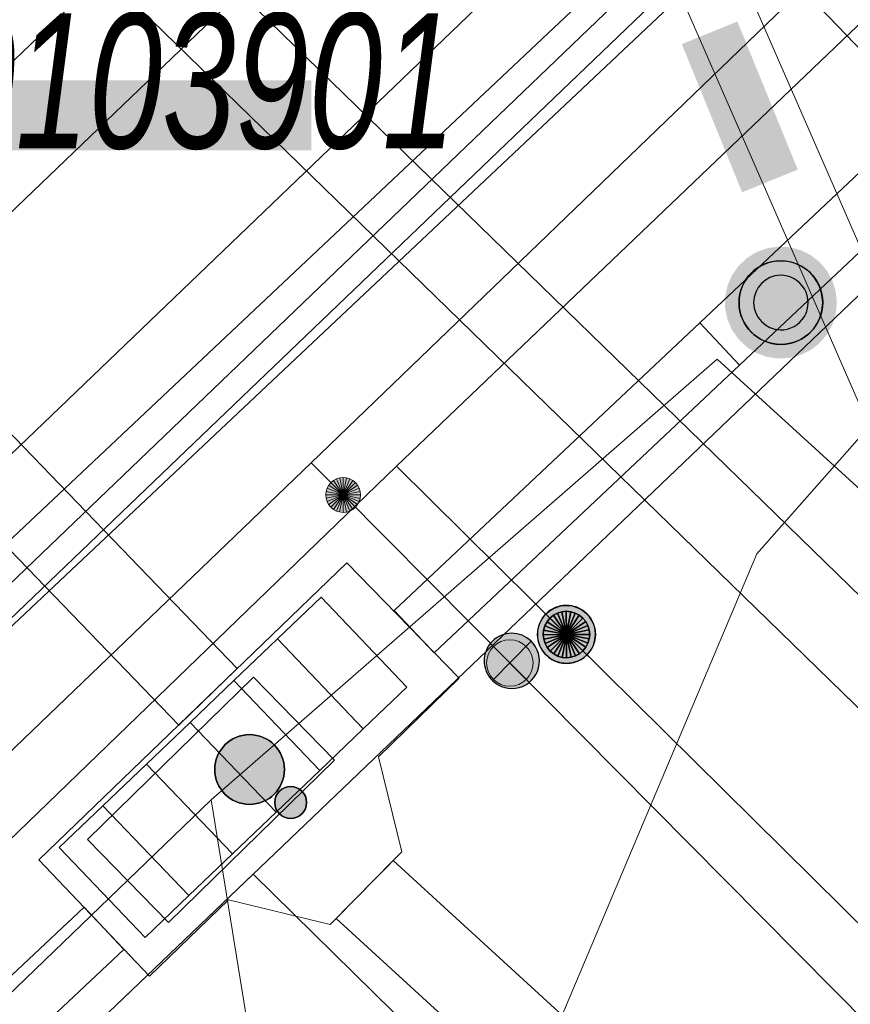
# Model space of a CAD drawing. Header units: metres. Extents: x 2695560 to 2696939, y 1260491 to 1262050.
# Tile 340 of 656: x 2695802.16 to 2695809.32, y 1261077.47 to 1261085.95. Entities that reach past the tile are written whole.
import ezdxf

# ---------------------------------------------------------------- set-up
doc = ezdxf.new("R2010")
doc.units = ezdxf.units.M
doc.linetypes.add('AUSGEZOGEN', pattern=[0])
for name, color, linetype in [('XR$1$AV_Lagefixpunkt-Nr.', 7, 'AUSGEZOGEN'), ('XR$1$AV_Lagefixpunkte', 7, 'AUSGEZOGEN'), ('XR$1$AV_Linien (BB)', 7, 'AUSGEZOGEN'), ('XR$1$EW_LK_Bauwerk_FL_Linie_Punkt', 1, 'AUSGEZOGEN'), ('XR$1$EW_LK_Knoten', 1, 'AUSGEZOGEN'), ('XR$1$GA_LK_Siphon', 32, 'AUSGEZOGEN'), ('XR$1$Liegenschaftsgrenzen', 7, 'AUSGEZOGEN'), ('XR$1$PFAV', 255, 'AUSGEZOGEN'), ('XR$1$PFEW', 255, 'AUSGEZOGEN'), ('XR$1$PFGA', 255, 'AUSGEZOGEN'), ('XR$1$PFWA', 255, 'AUSGEZOGEN'), ('XR$1$RAEW', 8, 'AUSGEZOGEN'), ('XR$1$WA_LK_Absperrarmatur', 171, 'AUSGEZOGEN')]:
    doc.layers.add(name, color=color, linetype=linetype)
for name, color, linetype, lineweight in [('XR$2$ABW-Linie-R-genau', 4, 'AUSGEZOGEN', 18), ('XR$2$ABW-LinieFlaeche-R-genau', 4, 'AUSGEZOGEN', 18), ('XR$2$ELE-Flaeche-oberirdisch', 1, 'AUSGEZOGEN', 18), ('XR$2$ELE-LinieAnker_Strebe', 1, 'AUSGEZOGEN', 18), ('XR$2$ELE-LinieFlaeche-genau', 1, 'AUSGEZOGEN', 18), ('XR$2$GAS-Linie-genau', 12, 'AUSGEZOGEN', 18), ('XR$2$GAS-Punkt', 12, 'AUSGEZOGEN', 18), ('XR$2$KOM-Flaeche-U-oberirdisch', 91, 'AUSGEZOGEN', 18), ('XR$2$KOM-Linie-U-genau', 91, 'AUSGEZOGEN', 18), ('XR$2$KOM-LinieFlaeche-U-genau', 91, 'AUSGEZOGEN', 18), ('XR$2$WAS-Linie-genau', 5, 'AUSGEZOGEN', 18), ('XR$2$WAS-Punkt', 5, 'AUSGEZOGEN', 18)]:
    doc.layers.add(name, color=color, linetype=linetype, lineweight=lineweight)
doc.styles.add('ARIAL', font='arial.ttf')

# ---------------------------------------------------------------- blocks, each defined once
blk = doc.blocks.new('COMPLEXOBJECT_637')
at = {"layer": 'XR$1$AV_Linien (BB)', "color": 7, "linetype": 'AUSGEZOGEN', "transparency": 33554687}
blk.add_lwpolyline([(5716.384, 10999.825), (5805.935, 11085.6), (5838.806, 11117.088)], dxfattribs=at)
blk = doc.blocks.new('BWAV1')
at = {"layer": 'XR$1$PFAV', "transparency": 33554687}
blk.add_hatch(color=7, dxfattribs=at).paths.add_polyline_path([(0.67, 0), (0.656, 0.135), (0.616, 0.264), (0.55, 0.383), (0.462, 0.486), (0.354, 0.569), (0.233, 0.628), (0.101, 0.662), (-0.034, 0.669), (-0.168, 0.649), (-0.295, 0.602), (-0.41, 0.53), (-0.508, 0.436), (-0.586, 0.325), (-0.639, 0.201), (-0.667, 0.068), (-0.667, -0.068), (-0.639, -0.201), (-0.586, -0.325), (-0.508, -0.436), (-0.41, -0.53), (-0.295, -0.602), (-0.168, -0.649), (-0.034, -0.669), (0.101, -0.662), (0.233, -0.628), (0.354, -0.569), (0.462, -0.486), (0.55, -0.383), (0.616, -0.264), (0.656, -0.135)])
at = {"color": 7, "transparency": 33554687}
for radius, start, end in [(0.5, 91.1948, 268.8052), (0.5, 268.8052, 91.1948), (0.326, 91.1948, 268.8052), (0.326, 268.8052, 91.1948)]:
    blk.add_arc((0, 0), radius, start, end, dxfattribs=at)
at = {"layer": 'XR$1$PFAV', "transparency": 33554687}
blk.add_circle((0, 0), 0.5, dxfattribs=at)
blk = doc.blocks.new('BWA965')
at = {"layer": 'XR$1$PFWA', "transparency": 33554687}
blk.add_hatch(color=7, dxfattribs=at).paths.add_polyline_path([(0, 0.5), (-0.051, 0.497), (-0.101, 0.49), (-0.15, 0.477), (-0.197, 0.459), (-0.243, 0.437), (-0.286, 0.41), (-0.326, 0.379), (-0.362, 0.344), (-0.395, 0.306), (-0.424, 0.264), (-0.449, 0.22), (-0.469, 0.174), (-0.484, 0.125), (-0.494, 0.076), (-0.499, 0.025), (-0.499, -0.025), (-0.494, -0.076), (-0.484, -0.125), (-0.469, -0.174), (-0.449, -0.22), (-0.424, -0.264), (-0.395, -0.306), (-0.362, -0.344), (-0.326, -0.379), (-0.286, -0.41), (-0.243, -0.437), (-0.197, -0.459), (-0.15, -0.477), (-0.101, -0.49), (-0.051, -0.497), (0, -0.5), (0.051, -0.497), (0.101, -0.49), (0.15, -0.477), (0.197, -0.459), (0.243, -0.437), (0.286, -0.41), (0.326, -0.379), (0.362, -0.344), (0.395, -0.306), (0.424, -0.264), (0.449, -0.22), (0.469, -0.174), (0.484, -0.125), (0.494, -0.076), (0.499, -0.025), (0.499, 0.025), (0.494, 0.076), (0.484, 0.125), (0.469, 0.174), (0.449, 0.22), (0.424, 0.264), (0.395, 0.306), (0.362, 0.344), (0.326, 0.379), (0.286, 0.41), (0.243, 0.437), (0.197, 0.459), (0.15, 0.477), (0.101, 0.49), (0.051, 0.497)])
at = {"transparency": 33554687}
blk.add_line((0, 0.5), (0, -0.5), dxfattribs=at)
for start, end in [(90, 270), (270, 90)]:
    blk.add_arc((0, 0), 0.5, start, end, dxfattribs=at)
blk = doc.blocks.new('BGA15')
at = {"layer": 'XR$1$PFGA', "transparency": 33554687}
blk.add_hatch(color=7, dxfattribs=at).paths.add_polyline_path([(0.5, 0), (0.49, 0.101), (0.459, 0.197), (0.41, 0.286), (0.344, 0.362), (0.264, 0.424), (0.174, 0.469), (0.076, 0.494), (-0.025, 0.499), (-0.125, 0.484), (-0.22, 0.449), (-0.306, 0.395), (-0.379, 0.326), (-0.437, 0.243), (-0.477, 0.15), (-0.497, 0.051), (-0.497, -0.051), (-0.477, -0.15), (-0.437, -0.243), (-0.379, -0.326), (-0.306, -0.395), (-0.22, -0.449), (-0.125, -0.484), (-0.025, -0.499), (0.076, -0.494), (0.174, -0.469), (0.264, -0.424), (0.344, -0.362), (0.41, -0.286), (0.459, -0.197), (0.49, -0.101)])
at = {"color": 32, "transparency": 33554687}
for start, end in [(91.1948, 268.8052), (268.8052, 91.1948)]:
    blk.add_arc((0, 0), 0.5, start, end, dxfattribs=at)
at = {"layer": 'XR$1$PFGA', "transparency": 33554687}
blk.add_circle((0, 0), 0.5, dxfattribs=at)
blk = doc.blocks.new('BEW15')
at = {"layer": 'XR$1$PFEW', "transparency": 33554687}
h = blk.add_hatch(color=7, dxfattribs=at)
h.paths.add_polyline_path([(-0.5, 0), (-0.497, -0.05), (-0.489, -0.1), (-0.477, -0.15), (-0.459, -0.197), (-0.437, -0.242), (-0.41, -0.285), (-0.379, -0.326), (-0.344, -0.362), (-0.306, -0.395), (-0.264, -0.424), (-0.22, -0.449), (-0.173, -0.469), (-0.125, -0.484), (-0.075, -0.494), (-0.025, -0.499), (0.026, -0.499), (0.076, -0.494), (0.126, -0.484), (0.174, -0.469), (0.22, -0.449), (0.265, -0.424), (0.306, -0.395), (0.345, -0.362), (0.38, -0.326), (0.411, -0.285), (0.437, -0.242), (0.46, -0.197), (0.477, -0.15), (0.49, -0.1), (0.498, -0.05), (0.5, 0), (0.498, 0.051), (0.49, 0.101), (0.477, 0.15), (0.46, 0.197), (0.437, 0.243), (0.411, 0.286), (0.38, 0.326), (0.345, 0.363), (0.306, 0.396), (0.265, 0.424), (0.22, 0.449), (0.174, 0.469), (0.126, 0.484), (0.076, 0.494), (0.026, 0.5), (-0.025, 0.5), (-0.075, 0.494), (-0.125, 0.484), (-0.173, 0.469), (-0.22, 0.449), (-0.264, 0.424), (-0.306, 0.396), (-0.344, 0.363), (-0.379, 0.326), (-0.41, 0.286), (-0.437, 0.243), (-0.459, 0.197), (-0.477, 0.15), (-0.489, 0.101), (-0.497, 0.051)])
h.paths.add_polyline_path([(0.01, 0.001), (0.01, 0), (0.01, -0.001), (0.01, -0.002), (0.01, -0.003), (0.009, -0.004), (0.009, -0.005), (0.009, -0.006), (0.008, -0.006), (0.007, -0.007), (0.006, -0.008), (0.006, -0.008), (0.005, -0.009), (0.004, -0.009), (0.003, -0.01), (0.002, -0.01), (0.001, -0.01), (0, -0.01), (-0.001, -0.01), (-0.002, -0.01), (-0.003, -0.009), (-0.004, -0.009), (-0.005, -0.008), (-0.006, -0.008), (-0.007, -0.007), (-0.007, -0.006), (-0.008, -0.006), (-0.008, -0.005), (-0.009, -0.004), (-0.009, -0.003), (-0.009, -0.002), (-0.01, -0.001), (-0.01, 0), (-0.01, 0.001), (-0.009, 0.002), (-0.009, 0.003), (-0.009, 0.004), (-0.008, 0.005), (-0.008, 0.006), (-0.007, 0.007), (-0.007, 0.007), (-0.006, 0.008), (-0.005, 0.009), (-0.004, 0.009), (-0.003, 0.01), (-0.002, 0.01), (-0.001, 0.01), (0, 0.01), (0.001, 0.01), (0.002, 0.01), (0.003, 0.01), (0.004, 0.01), (0.005, 0.009), (0.006, 0.009), (0.006, 0.008), (0.007, 0.007), (0.008, 0.007), (0.009, 0.006), (0.009, 0.005), (0.009, 0.004), (0.01, 0.003), (0.01, 0.002)], flags=16)
at = {"color": 1, "transparency": 33554687}
for start, end in [(0, 180), (180, 0)]:
    blk.add_arc((0, 0), 0.5, start, end, dxfattribs=at)
at = {"layer": 'XR$1$PFEW', "transparency": 33554687}
blk.add_circle((0, 0), 0.5, dxfattribs=at)
blk = doc.blocks.new('BEW957')
at = {"layer": 'XR$1$RAEW', "transparency": 33554687}
blk.add_hatch(color=1, dxfattribs=at).paths.add_polyline_path([(-0.5, 0), (-0.497, -0.051), (-0.49, -0.101), (-0.477, -0.15), (-0.459, -0.197), (-0.437, -0.243), (-0.41, -0.286), (-0.379, -0.326), (-0.344, -0.362), (-0.306, -0.395), (-0.264, -0.424), (-0.22, -0.449), (-0.174, -0.469), (-0.125, -0.484), (-0.076, -0.494), (-0.025, -0.499), (0.025, -0.499), (0.076, -0.494), (0.125, -0.484), (0.174, -0.469), (0.22, -0.449), (0.264, -0.424), (0.306, -0.395), (0.344, -0.362), (0.379, -0.326), (0.41, -0.286), (0.437, -0.243), (0.459, -0.197), (0.477, -0.15), (0.49, -0.101), (0.497, -0.051), (0.5, 0), (0.497, 0.051), (0.49, 0.101), (0.477, 0.15), (0.459, 0.197), (0.437, 0.243), (0.41, 0.286), (0.379, 0.326), (0.344, 0.362), (0.306, 0.395), (0.264, 0.424), (0.22, 0.449), (0.174, 0.469), (0.125, 0.484), (0.076, 0.494), (0.025, 0.499), (-0.025, 0.499), (-0.076, 0.494), (-0.125, 0.484), (-0.174, 0.469), (-0.22, 0.449), (-0.264, 0.424), (-0.306, 0.395), (-0.344, 0.362), (-0.379, 0.326), (-0.41, 0.286), (-0.437, 0.243), (-0.459, 0.197), (-0.477, 0.15), (-0.49, 0.101), (-0.497, 0.051)])
at = {"color": 1, "transparency": 33554687}
for start, end in [(90, 180), (0, 90), (180, 270), (270, 0)]:
    blk.add_arc((0, 0), 0.5, start, end, dxfattribs=at)
at = {"layer": 'XR$1$RAEW', "color": 1, "transparency": 33554687}
blk.add_circle((0, 0), 0.5, dxfattribs=at)
blk = doc.blocks.new('GAS-SIPHON')
at = {"layer": 'XR$2$GAS-Punkt', "linetype": 'AUSGEZOGEN', "lineweight": 25, "transparency": 33554687}
for p, q in [((0, 200, 2500), (0, 350, 2500)), ((0, -200, 2500), (0, -350, 2500))]:
    blk.add_line(p, q, dxfattribs=at)
for points in [[(-76.5, 184.8, 2500), (0, 0, 2500), (-111.1, 166.3, 2500)], [(-76.5, 184.8), (0, 0), (-111.1, 166.3)], [(-76.5, 184.8, 2500), (-76.5, 184.8), (-111.1, 166.3), (-111.1, 166.3, 2500)], [(-39, 196.2, 2500), (0, 0, 2500), (-76.5, 184.8, 2500)], [(-39, 196.2), (0, 0), (-76.5, 184.8)], [(-39, 196.2, 2500), (-39, 196.2), (-76.5, 184.8), (-76.5, 184.8, 2500)], [(0, 200, 2500), (0, 0, 2500), (-39, 196.2, 2500)], [(0, 200), (0, 0), (-39, 196.2)], [(0, 200, 2500), (0, 200), (-39, 196.2), (-39, 196.2, 2500)], [(39, 196.2, 2500), (0, 0, 2500), (0, 200, 2500)], [(39, 196.2), (0, 0), (0, 200)], [(39, 196.2, 2500), (39, 196.2), (0, 200), (0, 200, 2500)], [(76.5, 184.8, 2500), (0, 0, 2500), (39, 196.2, 2500)], [(76.5, 184.8), (0, 0), (39, 196.2)], [(111.1, 166.3, 2500), (0, 0, 2500), (76.5, 184.8, 2500)], [(111.1, 166.3), (0, 0), (76.5, 184.8)], [(76.5, 184.8, 2500), (76.5, 184.8), (39, 196.2), (39, 196.2, 2500)], [(111.1, 166.3, 2500), (111.1, 166.3), (76.5, 184.8), (76.5, 184.8, 2500)], [(-166.3, 111.1, 2500), (0, 0, 2500), (-184.8, 76.5, 2500)], [(-166.3, 111.1), (0, 0), (-184.8, 76.5)], [(-166.3, 111.1, 2500), (-166.3, 111.1), (-184.8, 76.5), (-184.8, 76.5, 2500)], [(-141.4, 141.4, 2500), (0, 0, 2500), (-166.3, 111.1, 2500)], [(-141.4, 141.4), (0, 0), (-166.3, 111.1)], [(-141.4, 141.4, 2500), (-141.4, 141.4), (-166.3, 111.1), (-166.3, 111.1, 2500)], [(-111.1, 166.3, 2500), (0, 0, 2500), (-141.4, 141.4, 2500)], [(-111.1, 166.3), (0, 0), (-141.4, 141.4)], [(-111.1, 166.3, 2500), (-111.1, 166.3), (-141.4, 141.4), (-141.4, 141.4, 2500)], [(141.4, 141.4, 2500), (0, 0, 2500), (111.1, 166.3, 2500)], [(141.4, 141.4), (0, 0), (111.1, 166.3)], [(166.3, 111.1, 2500), (0, 0, 2500), (141.4, 141.4, 2500)], [(166.3, 111.1), (0, 0), (141.4, 141.4)], [(184.8, 76.5, 2500), (0, 0, 2500), (166.3, 111.1, 2500)], [(184.8, 76.5), (0, 0), (166.3, 111.1)], [(141.4, 141.4, 2500), (141.4, 141.4), (111.1, 166.3), (111.1, 166.3, 2500)], [(166.3, 111.1, 2500), (166.3, 111.1), (141.4, 141.4), (141.4, 141.4, 2500)], [(184.8, 76.5, 2500), (184.8, 76.5), (166.3, 111.1), (166.3, 111.1, 2500)], [(-196.2, 39, 2500), (0, 0, 2500), (-200, 0, 2500)], [(-196.2, 39), (0, 0), (-200, 0)], [(-196.2, 39, 2500), (-196.2, 39), (-200, 0), (-200, 0, 2500)], [(-200, 0, 2500), (0, 0, 2500), (-196.2, -39, 2500)], [(-200, 0), (0, 0), (-196.2, -39)], [(-184.8, 76.5, 2500), (0, 0, 2500), (-196.2, 39, 2500)], [(-184.8, 76.5), (0, 0), (-196.2, 39)], [(-184.8, 76.5, 2500), (-184.8, 76.5), (-196.2, 39), (-196.2, 39, 2500)], [(-196.2, -39, 2500), (0, 0, 2500), (-184.8, -76.5, 2500)], [(-196.2, -39), (0, 0), (-184.8, -76.5)], [(-184.8, -76.5, 2500), (0, 0, 2500), (-166.3, -111.1, 2500)], [(-184.8, -76.5), (0, 0), (-166.3, -111.1)], [(-166.3, -111.1, 2500), (0, 0, 2500), (-141.4, -141.4, 2500)], [(-166.3, -111.1), (0, 0), (-141.4, -141.4)], [(-141.4, -141.4, 2500), (0, 0, 2500), (-111.1, -166.3, 2500)], [(-141.4, -141.4), (0, 0), (-111.1, -166.3)], [(-111.1, -166.3, 2500), (0, 0, 2500), (-76.5, -184.8, 2500)], [(-111.1, -166.3), (0, 0), (-76.5, -184.8)], [(-76.5, -184.8, 2500), (0, 0, 2500), (-39, -196.2, 2500)], [(-76.5, -184.8), (0, 0), (-39, -196.2)], [(-39, -196.2, 2500), (0, 0, 2500), (0, -200, 2500)], [(-39, -196.2), (0, 0), (0, -200)], [(196.2, 39, 2500), (0, 0, 2500), (184.8, 76.5, 2500)], [(196.2, 39), (0, 0), (184.8, 76.5)], [(200, 0, 2500), (0, 0, 2500), (196.2, 39, 2500)], [(200, 0), (0, 0), (196.2, 39)], [(0, -200, 2500), (0, 0, 2500), (39, -196.2, 2500)], [(39, -196.2, 2500), (0, 0, 2500), (76.5, -184.8, 2500)], [(76.5, -184.8, 2500), (0, 0, 2500), (111.1, -166.3, 2500)], [(111.1, -166.3, 2500), (0, 0, 2500), (141.4, -141.4, 2500)], [(141.4, -141.4, 2500), (0, 0, 2500), (166.3, -111.1, 2500)], [(166.3, -111.1, 2500), (0, 0, 2500), (184.8, -76.5, 2500)], [(184.8, -76.5, 2500), (0, 0, 2500), (196.2, -39, 2500)], [(196.2, -39, 2500), (0, 0, 2500), (200, 0, 2500)], [(0, -200), (0, 0), (39, -196.2)], [(39, -196.2), (0, 0), (76.5, -184.8)], [(76.5, -184.8), (0, 0), (111.1, -166.3)], [(111.1, -166.3), (0, 0), (141.4, -141.4)], [(141.4, -141.4), (0, 0), (166.3, -111.1)], [(166.3, -111.1), (0, 0), (184.8, -76.5)], [(184.8, -76.5), (0, 0), (196.2, -39)], [(196.2, -39), (0, 0), (200, 0)], [(196.2, 39, 2500), (196.2, 39), (184.8, 76.5), (184.8, 76.5, 2500)], [(200, 0, 2500), (200, 0), (196.2, 39), (196.2, 39, 2500)], [(-200, 0, 2500), (-200, 0), (-196.2, -39), (-196.2, -39, 2500)], [(-196.2, -39, 2500), (-196.2, -39), (-184.8, -76.5), (-184.8, -76.5, 2500)], [(-184.8, -76.5, 2500), (-184.8, -76.5), (-166.3, -111.1), (-166.3, -111.1, 2500)], [(166.3, -111.1, 2500), (166.3, -111.1), (184.8, -76.5), (184.8, -76.5, 2500)], [(184.8, -76.5, 2500), (184.8, -76.5), (196.2, -39), (196.2, -39, 2500)], [(196.2, -39, 2500), (196.2, -39), (200, 0), (200, 0, 2500)], [(-166.3, -111.1, 2500), (-166.3, -111.1), (-141.4, -141.4), (-141.4, -141.4, 2500)], [(-141.4, -141.4, 2500), (-141.4, -141.4), (-111.1, -166.3), (-111.1, -166.3, 2500)], [(-111.1, -166.3, 2500), (-111.1, -166.3), (-76.5, -184.8), (-76.5, -184.8, 2500)], [(76.5, -184.8, 2500), (76.5, -184.8), (111.1, -166.3), (111.1, -166.3, 2500)], [(111.1, -166.3, 2500), (111.1, -166.3), (141.4, -141.4), (141.4, -141.4, 2500)], [(141.4, -141.4, 2500), (141.4, -141.4), (166.3, -111.1), (166.3, -111.1, 2500)], [(-76.5, -184.8, 2500), (-76.5, -184.8), (-39, -196.2), (-39, -196.2, 2500)], [(-39, -196.2, 2500), (-39, -196.2), (0, -200), (0, -200, 2500)], [(0, -200, 2500), (0, -200), (39, -196.2), (39, -196.2, 2500)], [(39, -196.2, 2500), (39, -196.2), (76.5, -184.8), (76.5, -184.8, 2500)]]:
    blk.add_3dface(points, dxfattribs=at)
blk = doc.blocks.new('WAS-ABSPERRORGAN')
at = {"layer": 'XR$2$WAS-Punkt', "linetype": 'AUSGEZOGEN', "transparency": 33554687}
for p, q in [((0, 200, 2500), (0, -200, 2500)), ((0, 0), (0, 0))]:
    blk.add_line(p, q, dxfattribs=at)
blk.add_circle((0, 0, 502500), 200, dxfattribs=at)
blk = doc.blocks.new('WAS-BOGEN_VERTIKAL')
at = {"layer": 'XR$2$WAS-Punkt', "transparency": 33554687}
blk.add_hatch(color=5, dxfattribs=at).paths.add_polyline_path([(0, -150), (15.2, -149.2), (30.2, -146.9), (44.9, -143.1), (59.2, -137.8), (72.8, -131.2), (85.7, -123.1), (97.7, -113.8), (108.7, -103.3), (118.6, -91.8), (127.3, -79.3), (134.7, -66.1), (140.7, -52.1), (145.2, -37.6), (148.3, -22.7), (149.8, -7.6), (149.8, 7.6), (148.3, 22.7), (145.2, 37.6), (140.7, 52.1), (134.7, 66.1), (127.3, 79.3), (118.6, 91.8), (108.7, 103.3), (97.7, 113.8), (85.7, 123.1), (72.8, 131.2), (59.2, 137.8), (44.9, 143.1), (30.2, 146.9), (15.2, 149.2), (0, 150), (-15.2, 149.2), (-30.2, 146.9), (-44.9, 143.1), (-59.2, 137.8), (-72.8, 131.2), (-85.7, 123.1), (-97.7, 113.8), (-108.7, 103.3), (-118.6, 91.8), (-127.3, 79.3), (-134.7, 66.1), (-140.7, 52.1), (-145.2, 37.6), (-148.3, 22.7), (-149.8, 7.6), (-149.8, -7.6), (-148.3, -22.7), (-145.2, -37.6), (-140.7, -52.1), (-134.7, -66.1), (-127.3, -79.3), (-118.6, -91.8), (-108.7, -103.3), (-97.7, -113.8), (-85.7, -123.1), (-72.8, -131.2), (-59.2, -137.8), (-44.9, -143.1), (-30.2, -146.9), (-15.2, -149.2)])
at = {"layer": 'XR$2$WAS-Punkt', "lineweight": 13, "transparency": 33554687}
for points in [[(-106.1, 106.1, 2500), (0, 0, 2500), (-124.7, 83.3, 2500)], [(-106.1, 106.1), (0, 0), (-124.7, 83.3)], [(-106.1, 106.1, 2500), (-106.1, 106.1), (-124.7, 83.3), (-124.7, 83.3, 2500)], [(-83.3, 124.7, 2500), (0, 0, 2500), (-106.1, 106.1, 2500)], [(-83.3, 124.7), (0, 0), (-106.1, 106.1)], [(-83.3, 124.7, 2500), (-83.3, 124.7), (-106.1, 106.1), (-106.1, 106.1, 2500)], [(-57.4, 138.6, 2500), (0, 0, 2500), (-83.3, 124.7, 2500)], [(-57.4, 138.6), (0, 0), (-83.3, 124.7)], [(-57.4, 138.6, 2500), (-57.4, 138.6), (-83.3, 124.7), (-83.3, 124.7, 2500)], [(-29.3, 147.1, 2500), (0, 0, 2500), (-57.4, 138.6, 2500)], [(-29.3, 147.1), (0, 0), (-57.4, 138.6)], [(-29.3, 147.1, 2500), (-29.3, 147.1), (-57.4, 138.6), (-57.4, 138.6, 2500)], [(0, 150, 2500), (0, 0, 2500), (-29.3, 147.1, 2500)], [(0, 150), (0, 0), (-29.3, 147.1)], [(0, 150, 2500), (0, 150), (-29.3, 147.1), (-29.3, 147.1, 2500)], [(29.3, 147.1, 2500), (0, 0, 2500), (0, 150, 2500)], [(29.3, 147.1), (0, 0), (0, 150)], [(29.3, 147.1, 2500), (29.3, 147.1), (0, 150), (0, 150, 2500)], [(57.4, 138.6, 2500), (0, 0, 2500), (29.3, 147.1, 2500)], [(57.4, 138.6), (0, 0), (29.3, 147.1)], [(83.3, 124.7, 2500), (0, 0, 2500), (57.4, 138.6, 2500)], [(83.3, 124.7), (0, 0), (57.4, 138.6)], [(106.1, 106.1, 2500), (0, 0, 2500), (83.3, 124.7, 2500)], [(106.1, 106.1), (0, 0), (83.3, 124.7)], [(124.7, 83.3, 2500), (0, 0, 2500), (106.1, 106.1, 2500)], [(124.7, 83.3), (0, 0), (106.1, 106.1)], [(57.4, 138.6, 2500), (57.4, 138.6), (29.3, 147.1), (29.3, 147.1, 2500)], [(83.3, 124.7, 2500), (83.3, 124.7), (57.4, 138.6), (57.4, 138.6, 2500)], [(106.1, 106.1, 2500), (106.1, 106.1), (83.3, 124.7), (83.3, 124.7, 2500)], [(124.7, 83.3, 2500), (124.7, 83.3), (106.1, 106.1), (106.1, 106.1, 2500)], [(-147.1, 29.3, 2500), (0, 0, 2500), (-150, 0, 2500)], [(-147.1, 29.3), (0, 0), (-150, 0)], [(-147.1, 29.3, 2500), (-147.1, 29.3), (-150, 0), (-150, 0, 2500)], [(-150, 0, 2500), (0, 0, 2500), (-147.1, -29.3, 2500)], [(-150, 0), (0, 0), (-147.1, -29.3)], [(-138.6, 57.4, 2500), (0, 0, 2500), (-147.1, 29.3, 2500)], [(-138.6, 57.4), (0, 0), (-147.1, 29.3)], [(-138.6, 57.4, 2500), (-138.6, 57.4), (-147.1, 29.3), (-147.1, 29.3, 2500)], [(-147.1, -29.3, 2500), (0, 0, 2500), (-138.6, -57.4, 2500)], [(-147.1, -29.3), (0, 0), (-138.6, -57.4)], [(-124.7, 83.3, 2500), (0, 0, 2500), (-138.6, 57.4, 2500)], [(-124.7, 83.3), (0, 0), (-138.6, 57.4)], [(-124.7, 83.3, 2500), (-124.7, 83.3), (-138.6, 57.4), (-138.6, 57.4, 2500)], [(-138.6, -57.4, 2500), (0, 0, 2500), (-124.7, -83.3, 2500)], [(-138.6, -57.4), (0, 0), (-124.7, -83.3)], [(-124.7, -83.3, 2500), (0, 0, 2500), (-106.1, -106.1, 2500)], [(-124.7, -83.3), (0, 0), (-106.1, -106.1)], [(-106.1, -106.1, 2500), (0, 0, 2500), (-83.3, -124.7, 2500)], [(-106.1, -106.1), (0, 0), (-83.3, -124.7)], [(-83.3, -124.7, 2500), (0, 0, 2500), (-57.4, -138.6, 2500)], [(-83.3, -124.7), (0, 0), (-57.4, -138.6)], [(-57.4, -138.6, 2500), (0, 0, 2500), (-29.3, -147.1, 2500)], [(-57.4, -138.6), (0, 0), (-29.3, -147.1)], [(-29.3, -147.1, 2500), (0, 0, 2500), (0, -150, 2500)], [(-29.3, -147.1), (0, 0), (0, -150)], [(138.6, 57.4, 2500), (0, 0, 2500), (124.7, 83.3, 2500)], [(138.6, 57.4), (0, 0), (124.7, 83.3)], [(147.1, 29.3, 2500), (0, 0, 2500), (138.6, 57.4, 2500)], [(147.1, 29.3), (0, 0), (138.6, 57.4)], [(150, 0, 2500), (0, 0, 2500), (147.1, 29.3, 2500)], [(150, 0), (0, 0), (147.1, 29.3)], [(0, -150, 2500), (0, 0, 2500), (29.3, -147.1, 2500)], [(29.3, -147.1, 2500), (0, 0, 2500), (57.4, -138.6, 2500)], [(57.4, -138.6, 2500), (0, 0, 2500), (83.3, -124.7, 2500)], [(83.3, -124.7, 2500), (0, 0, 2500), (106.1, -106.1, 2500)], [(106.1, -106.1, 2500), (0, 0, 2500), (124.7, -83.3, 2500)], [(124.7, -83.3, 2500), (0, 0, 2500), (138.6, -57.4, 2500)], [(138.6, -57.4, 2500), (0, 0, 2500), (147.1, -29.3, 2500)], [(147.1, -29.3, 2500), (0, 0, 2500), (150, 0, 2500)], [(0, -150), (0, 0), (29.3, -147.1)], [(29.3, -147.1), (0, 0), (57.4, -138.6)], [(57.4, -138.6), (0, 0), (83.3, -124.7)], [(83.3, -124.7), (0, 0), (106.1, -106.1)], [(106.1, -106.1), (0, 0), (124.7, -83.3)], [(124.7, -83.3), (0, 0), (138.6, -57.4)], [(138.6, -57.4), (0, 0), (147.1, -29.3)], [(147.1, -29.3), (0, 0), (150, 0)], [(138.6, 57.4, 2500), (138.6, 57.4), (124.7, 83.3), (124.7, 83.3, 2500)], [(147.1, 29.3, 2500), (147.1, 29.3), (138.6, 57.4), (138.6, 57.4, 2500)], [(150, 0, 2500), (150, 0), (147.1, 29.3), (147.1, 29.3, 2500)], [(-150, 0, 2500), (-150, 0), (-147.1, -29.3), (-147.1, -29.3, 2500)], [(-147.1, -29.3, 2500), (-147.1, -29.3), (-138.6, -57.4), (-138.6, -57.4, 2500)], [(-138.6, -57.4, 2500), (-138.6, -57.4), (-124.7, -83.3), (-124.7, -83.3, 2500)], [(-124.7, -83.3, 2500), (-124.7, -83.3), (-106.1, -106.1), (-106.1, -106.1, 2500)], [(106.1, -106.1, 2500), (106.1, -106.1), (124.7, -83.3), (124.7, -83.3, 2500)], [(124.7, -83.3, 2500), (124.7, -83.3), (138.6, -57.4), (138.6, -57.4, 2500)], [(138.6, -57.4, 2500), (138.6, -57.4), (147.1, -29.3), (147.1, -29.3, 2500)], [(147.1, -29.3, 2500), (147.1, -29.3), (150, 0), (150, 0, 2500)], [(-106.1, -106.1, 2500), (-106.1, -106.1), (-83.3, -124.7), (-83.3, -124.7, 2500)], [(-83.3, -124.7, 2500), (-83.3, -124.7), (-57.4, -138.6), (-57.4, -138.6, 2500)], [(-57.4, -138.6, 2500), (-57.4, -138.6), (-29.3, -147.1), (-29.3, -147.1, 2500)], [(-29.3, -147.1, 2500), (-29.3, -147.1), (0, -150), (0, -150, 2500)], [(0, -150, 2500), (0, -150), (29.3, -147.1), (29.3, -147.1, 2500)], [(29.3, -147.1, 2500), (29.3, -147.1), (57.4, -138.6), (57.4, -138.6, 2500)], [(57.4, -138.6, 2500), (57.4, -138.6), (83.3, -124.7), (83.3, -124.7, 2500)], [(83.3, -124.7, 2500), (83.3, -124.7), (106.1, -106.1), (106.1, -106.1, 2500)]]:
    blk.add_3dface(points, dxfattribs=at)

msp = doc.modelspace()

# ---------------------------------------------------------------- hatches: boundary and pattern name
at = {"transparency": 33554687}
for points in [[(2695808.3467, 1261085.9342), (2695807.8678, 1261085.7392), (2695808.3873, 1261084.4638), (2695808.8662, 1261084.6588)], [(2695800.864, 1261085.4288), (2695800.864, 1261084.826), (2695804.6757, 1261084.826), (2695804.6757, 1261085.4288)]]:
    msp.add_hatch(color=7, dxfattribs=at).paths.add_polyline_path(points)

# ---------------------------------------------------------------- linework, layer by layer
at = {"layer": 'XR$1$AV_Linien (BB)', "color": 7, "linetype": 'AUSGEZOGEN', "transparency": 33554687}
for points in [[(2695804.174, 1261078.593), (2695801.03, 1261075.59), (2695790.068, 1261065.122)], [(2695807.672, 1261075.154), (2695807.29, 1261075.53), (2695804.174, 1261078.593)]]:
    msp.add_lwpolyline(points, dxfattribs=at)
at = {"layer": 'XR$1$Liegenschaftsgrenzen', "color": 7, "linetype": 'AUSGEZOGEN', "transparency": 33554687}
msp.add_line((2695801.03, 1261075.59), (2695812.63, 1261086.67), dxfattribs=at)
at = {"layer": 'XR$2$ABW-Linie-R-genau', "linetype": 'AUSGEZOGEN', "transparency": 33554687}
for p in [(2695810.17, 1261083.228), (2695806.607, 1261076.835)]:
    msp.add_line(p, (2695808.515, 1261081.35), dxfattribs=at)
at = {"layer": 'XR$2$ABW-LinieFlaeche-R-genau', "linetype": 'AUSGEZOGEN', "transparency": 33554687}
msp.add_lwpolyline([(2695837.527, 1261052.6621), (2695799.788, 1261089.3601), (2695800.276, 1261089.8619), (2695838.015, 1261053.1639), (2695837.527, 1261052.6621)], close=True, dxfattribs=at)
at = {"layer": 'XR$2$ELE-Flaeche-oberirdisch', "transparency": 33554687}
for points in [[(2695804.038, 1261080.363), (2695799.132, 1261085.446), (2695798.628, 1261084.96), (2695803.534, 1261079.876), (2695804.038, 1261080.363)], [(2695802.33, 1261078.717), (2695803.281, 1261077.714), (2695803.963, 1261078.372), (2695804.838, 1261078.159), (2695805.455, 1261078.785), (2695805.254, 1261079.604), (2695805.951, 1261080.281), (2695804.983, 1261081.273), (2695802.33, 1261078.717)], [(2695822.918, 1261062.024), (2695822.559, 1261062.384), (2695821.578, 1261063.368), (2695814.427, 1261070.342), (2695813.873, 1261070.882), (2695812.881, 1261071.849), (2695805.382, 1261078.711), (2695804.889, 1261078.211), (2695812.401, 1261071.341), (2695813.417, 1261070.349), (2695813.83, 1261069.947), (2695821.086, 1261062.87), (2695822.059, 1261061.894), (2695822.425, 1261061.527), (2695822.918, 1261062.024)]]:
    msp.add_lwpolyline(points, close=True, dxfattribs=at)
at = {"layer": 'XR$2$ELE-LinieAnker_Strebe', "transparency": 33554687}
for points in [[(2695805.124, 1261079.845), (2695804.385, 1261080.619), (2695804.761, 1261080.978), (2695805.5, 1261080.204), (2695805.124, 1261079.845)], [(2695804.748, 1261079.486), (2695804.009, 1261080.26), (2695804.385, 1261080.619), (2695805.124, 1261079.845), (2695804.748, 1261079.486)], [(2695804.372, 1261079.127), (2695803.633, 1261079.9), (2695804.009, 1261080.26), (2695804.748, 1261079.486), (2695804.372, 1261079.127)], [(2695803.996, 1261078.767), (2695803.257, 1261079.541), (2695803.633, 1261079.9), (2695804.372, 1261079.127), (2695803.996, 1261078.767)], [(2695803.62, 1261078.408), (2695802.881, 1261079.182), (2695803.257, 1261079.541), (2695803.996, 1261078.767), (2695803.62, 1261078.408)], [(2695803.244, 1261078.049), (2695802.505, 1261078.823), (2695802.881, 1261079.182), (2695803.62, 1261078.408), (2695803.244, 1261078.049)]]:
    msp.add_lwpolyline(points, close=True, dxfattribs=at)
at = {"layer": 'XR$2$ELE-LinieFlaeche-genau', "linetype": 'AUSGEZOGEN', "transparency": 33554687}
for points in [[(2695808.0226, 1261083.34), (2695813.0446, 1261088.069), (2695813.3874, 1261087.705), (2695808.3654, 1261082.976), (2695808.0226, 1261083.34)], [(2695805.3906, 1261080.862), (2695808.0226, 1261083.34), (2695808.3654, 1261082.976), (2695805.7334, 1261080.498), (2695805.3906, 1261080.862)], [(2695775.2909, 1261052.2884), (2695778.7011, 1261055.5595), (2695782.1164, 1261058.8258), (2695785.5377, 1261062.0871), (2695788.9639, 1261065.3424), (2695792.3942, 1261068.5916), (2695795.8305, 1261071.8359), (2695799.2728, 1261075.0752), (2695802.7189, 1261078.3083), (2695803.0611, 1261077.9437), (2695799.6152, 1261074.7108), (2695796.1735, 1261071.4721), (2695792.7378, 1261068.2284), (2695789.3081, 1261064.9796), (2695785.8823, 1261061.7249), (2695782.4616, 1261058.4642), (2695779.0469, 1261055.1985), (2695775.6371, 1261051.9276), (2695775.2909, 1261052.2884)]]:
    msp.add_lwpolyline(points, close=True, dxfattribs=at)
at = {"layer": 'XR$2$GAS-Linie-genau', "linetype": 'AUSGEZOGEN', "transparency": 33554687}
for p, q in [((2695805.411, 1261082.105), (2695819.242, 1261095.322)), ((2695810.864, 1261093.988), (2695771.795, 1261056.538)), ((2695774.02, 1261051.821), (2695805.411, 1261082.105)), ((2695805.411, 1261082.105), (2695806.874, 1261080.656)), ((2695806.874, 1261080.656), (2695807.207, 1261080.326)), ((2695807.207, 1261080.326), (2695809.6, 1261077.959))]:
    msp.add_line(p, q, dxfattribs=at)
at = {"layer": 'XR$2$KOM-Flaeche-U-oberirdisch', "transparency": 33554687}
msp.add_lwpolyline([(2695803.447, 1261078.176), (2695804.877, 1261079.574), (2695804.178, 1261080.289), (2695802.748, 1261078.891), (2695803.447, 1261078.176)], close=True, dxfattribs=at)
at = {"layer": 'XR$2$KOM-Linie-U-genau', "linetype": 'AUSGEZOGEN', "transparency": 33554687}
for q in [(2695770.252, 1261046.904), (2695804.236, 1261076.638)]:
    msp.add_line((2695803.812, 1261079.232), q, dxfattribs=at)
for points in [[(2695743.052, 1261027.688), (2695806.653, 1261088.67), (2695843.597, 1261124.029)], [(2695810.414, 1261080.984), (2695808.172, 1261083.026), (2695803.812, 1261079.232)]]:
    msp.add_lwpolyline(points, dxfattribs=at)
at = {"layer": 'XR$2$KOM-LinieFlaeche-U-genau', "linetype": 'AUSGEZOGEN', "transparency": 33554687}
for points in [[(2695726.4275, 1261010.5734), (2695728.0263, 1261011.2126), (2695807.3626, 1261087.265), (2695808.0181, 1261087.8642), (2695808.5579, 1261087.2738), (2695807.9094, 1261086.681), (2695728.4677, 1261010.5274), (2695726.7245, 1261009.8306), (2695726.4275, 1261010.5734)], [(2695775.0015, 1261055.9762), (2695807.8528, 1261086.9071), (2695808.0201, 1261087.6309), (2695808.5559, 1261087.5071), (2695808.3512, 1261086.6209), (2695775.3785, 1261055.5758), (2695775.0015, 1261055.9762)], [(2695808.558, 1261087.5166), (2695808.3448, 1261086.4185), (2695808.3413, 1261086.4249), (2695810.552, 1261081.3688), (2695810.668, 1261081.0894), (2695810.16, 1261080.8786), (2695810.046, 1261081.1532), (2695807.8467, 1261086.1831), (2695807.7672, 1261086.3295), (2695808.018, 1261087.6214), (2695808.558, 1261087.5166)]]:
    msp.add_lwpolyline(points, close=True, dxfattribs=at)
at = {"layer": 'XR$2$WAS-Linie-genau', "linetype": 'AUSGEZOGEN', "transparency": 33554687}
for p, q in [((2695804.675, 1261082.135), (2695808.907, 1261086.21)), ((2695808.907, 1261086.21), (2695811.042, 1261083.991)), ((2695773.594, 1261052.294), (2695804.675, 1261082.135)), ((2695804.675, 1261082.135), (2695804.95, 1261081.858)), ((2695804.95, 1261081.858), (2695806.055, 1261080.744)), ((2695806.055, 1261080.744), (2695806.386, 1261080.411)), ((2695806.386, 1261080.411), (2695811.089, 1261075.673))]:
    msp.add_line(p, q, dxfattribs=at)

# ---------------------------------------------------------------- block references
at = {"layer": 'XR$1$AV_Lagefixpunkte', "color": 7, "linetype": 'AUSGEZOGEN', "lineweight": -3, "transparency": 33554687, "xscale": 0.7199999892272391, "yscale": 0.7199999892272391}
msp.add_blockref('BWAV1', (2695808.721, 1261083.514, 435.443), dxfattribs=at)
at = {"layer": 'XR$1$AV_Linien (BB)', "color": 7, "linetype": 'AUSGEZOGEN', "lineweight": -3, "transparency": 33554687}
msp.add_blockref('COMPLEXOBJECT_637', (2690000.97, 1249999.81), dxfattribs=at)
at = {"layer": 'XR$1$EW_LK_Bauwerk_FL_Linie_Punkt', "color": 1, "linetype": 'AUSGEZOGEN', "lineweight": -3, "transparency": 33554687, "xscale": 0.5999999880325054, "yscale": 0.5999999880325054}
msp.add_blockref('BEW15', (2695804.144, 1261079.494), dxfattribs=at)
at = {"layer": 'XR$1$EW_LK_Knoten', "color": 1, "linetype": 'AUSGEZOGEN', "lineweight": -3, "transparency": 33554687, "xscale": 0.2749999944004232, "yscale": 0.2749999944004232}
msp.add_blockref('BEW957', (2695804.498, 1261079.21), dxfattribs=at)
at = {"layer": 'XR$1$GA_LK_Siphon', "color": 32, "linetype": 'AUSGEZOGEN', "lineweight": -3, "transparency": 33554687, "xscale": 0.4999999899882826, "yscale": 0.4999999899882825, "rotation": 315.3024}
msp.add_blockref('BGA15', (2695806.874, 1261080.657), dxfattribs=at)
at = {"layer": 'XR$1$WA_LK_Absperrarmatur', "color": 171, "linetype": 'AUSGEZOGEN', "lineweight": -3, "transparency": 33554687, "xscale": 0.4755282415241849, "yscale": 0.475528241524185, "rotation": 315.366210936}
msp.add_blockref('BWA965', (2695806.403, 1261080.429), dxfattribs=at)
at = {"layer": 'XR$2$GAS-Punkt', "color": 12, "linetype": 'AUSGEZOGEN', "lineweight": 18, "transparency": 33554687, "xscale": 0.001, "yscale": 0.001, "zscale": 0.001, "rotation": 225.4}
msp.add_blockref('GAS-SIPHON', (2695806.874, 1261080.656), dxfattribs=at)
at = {"layer": 'XR$2$WAS-Punkt', "color": 5, "linetype": 'AUSGEZOGEN', "lineweight": 18, "transparency": 33554687, "xscale": 0.001, "yscale": 0.001, "zscale": 0.001, "rotation": 224.8}
for name, p in [('WAS-BOGEN_VERTIKAL', (2695804.95, 1261081.858)), ('WAS-ABSPERRORGAN', (2695806.386, 1261080.411))]:
    msp.add_blockref(name, p, dxfattribs=at)

# ---------------------------------------------------------------- texts
at = {"layer": 'XR$1$AV_Lagefixpunkt-Nr.', "color": 7, "transparency": 33554687, "insert": (2695800.864, 1261084.826), "char_height": 1.162102, "width": 5.497453, "attachment_point": 7, "style": 'ARIAL'}
msp.add_mtext('\\A1;{\\fArial|i1|b0;\\H1.162102;\\W0.700000;\\C7;20103901}\\P', dxfattribs=at)

doc.saveas('drawing.dxf')
